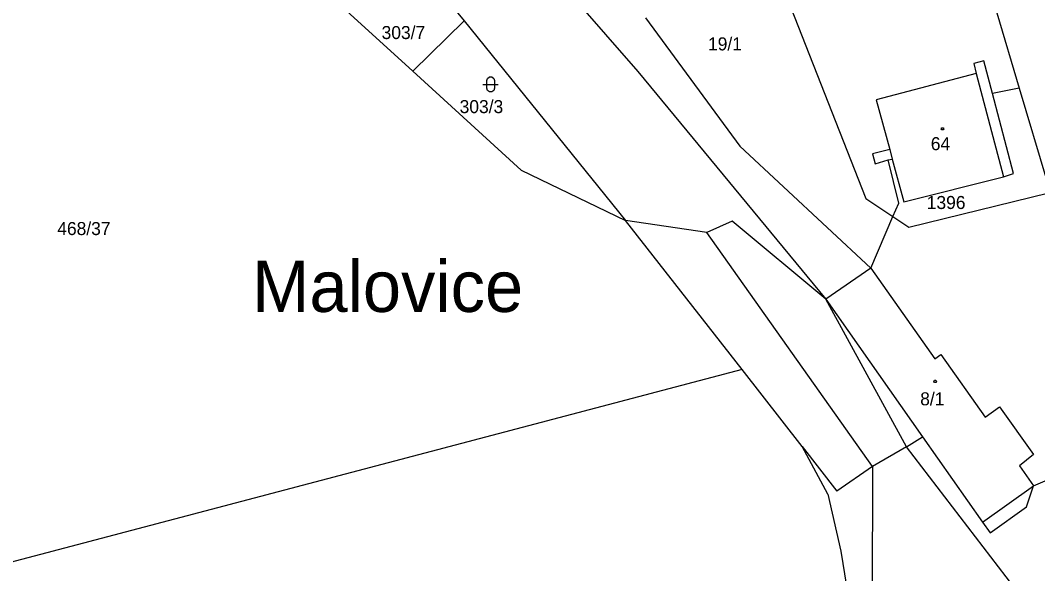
# Model space of a CAD drawing. Extents: x -852001 to -842497, y -1063614 to -1052182.
# Drawn here: x -844674.2 to -844541.5, y -1061433.4 to -1061361.2 of the extents above; entities that cross this region are included whole.
import ezdxf

# ---------------------------------------------------------------- set-up
doc = ezdxf.new("R2010")
doc.units = 0
for name, color, linetype in [('Default', 7, 'Continuous'), ('KN_HRANICE', 7, 'Continuous'), ('KN_KULTURY', 7, 'Continuous'), ('KN_PARCELY', 7, 'Continuous'), ('KN_SLUCKY', 7, 'Continuous')]:
    doc.layers.add(name, color=color, linetype=linetype)

# ---------------------------------------------------------------- blocks, each defined once
blk = doc.blocks.new('316')
at = {"layer": 'Default'}
for points in [[(-0.5, 1.5), (-0.4, 1.79), (-0.15, 1.97), (0.16, 1.97), (0.41, 1.79), (0.51, 1.5), (0.51, 0.5), (0.41, 0.21), (0.16, 0.03), (-0.15, 0.03), (-0.4, 0.21), (-0.5, 0.5), (-0.5, 1.5)], [(-1, 1), (0.27, 1), (1, 1)]]:
    blk.add_lwpolyline(points, dxfattribs=at)
blk = doc.blocks.new('402')
at = {"layer": 'Default'}
blk.add_lwpolyline([(0.09, 0.15), (0.18, 0), (0.09, -0.15), (-0.09, -0.15), (-0.18, 0), (-0.09, 0.15), (0.09, 0.15)], dxfattribs=at)

msp = doc.modelspace()

# ---------------------------------------------------------------- linework, layer by layer
at = {"layer": 'KN_HRANICE'}
for p, q in [((-844584.6, -1061331.79), (-844563.96, -1061384.43)), ((-844584.6, -1061331.79), (-844563.96, -1061384.43)), ((-844628.4, -1061346.39), (-844616.36, -1061361.27)), ((-844628.4, -1061346.39), (-844616.36, -1061361.27)), ((-844604.71, -1061355.25), (-844593.67, -1061367.85)), ((-844604.71, -1061355.25), (-844593.67, -1061367.85)), ((-844623.03, -1061367.82), (-844636.31, -1061355.71)), ((-844623.03, -1061367.82), (-844636.31, -1061355.71)), ((-844546.85, -1061360.21), (-844543.93, -1061370.06)), ((-844546.85, -1061360.21), (-844543.93, -1061370.06)), ((-844616.36, -1061361.27), (-844623.03, -1061367.82)), ((-844616.36, -1061361.27), (-844623.03, -1061367.82)), ((-844616.36, -1061361.27), (-844595.28, -1061387.31)), ((-844616.36, -1061361.27), (-844595.28, -1061387.31)), ((-844592.68, -1061360.84), (-844580.38, -1061377.63)), ((-844592.68, -1061360.84), (-844580.38, -1061377.63)), ((-844548.55, -1061366.46), (-844549.86, -1061366.8)), ((-844548.55, -1061366.46), (-844549.86, -1061366.8)), ((-844549.86, -1061366.8), (-844549.56, -1061368.12)), ((-844549.86, -1061366.8), (-844549.56, -1061368.12)), ((-844547.43, -1061370.75), (-844548.55, -1061366.46)), ((-844547.43, -1061370.75), (-844548.55, -1061366.46)), ((-844608.89, -1061380.73), (-844623.03, -1061367.82)), ((-844608.89, -1061380.73), (-844623.03, -1061367.82)), ((-844593.67, -1061367.85), (-844569.16, -1061397.58)), ((-844593.67, -1061367.85), (-844569.16, -1061397.58)), ((-844549.56, -1061368.12), (-844562.59, -1061371.56)), ((-844549.56, -1061368.12), (-844562.59, -1061371.56)), ((-844543.93, -1061370.06), (-844547.43, -1061370.75)), ((-844543.93, -1061370.06), (-844547.43, -1061370.75)), ((-844544.69, -1061381.19), (-844547.43, -1061370.75)), ((-844544.69, -1061381.19), (-844547.43, -1061370.75)), ((-844543.93, -1061370.06), (-844540.35, -1061382.16)), ((-844543.93, -1061370.06), (-844540.35, -1061382.16)), ((-844562.59, -1061371.56), (-844560.8, -1061378.03)), ((-844562.59, -1061371.56), (-844560.8, -1061378.03)), ((-844580.38, -1061377.63), (-844563.31, -1061393.54)), ((-844580.38, -1061377.63), (-844563.31, -1061393.54)), ((-844560.8, -1061378.03), (-844563.09, -1061378.63)), ((-844560.8, -1061378.03), (-844563.09, -1061378.63)), ((-844563.09, -1061378.63), (-844562.74, -1061379.91)), ((-844563.09, -1061378.63), (-844562.74, -1061379.91)), ((-844562.74, -1061379.91), (-844561.01, -1061379.42)), ((-844562.74, -1061379.91), (-844561.01, -1061379.42)), ((-844561.01, -1061379.42), (-844560.49, -1061379.3)), ((-844561.01, -1061379.42), (-844560.49, -1061379.3)), ((-844559.66, -1061385.06), (-844561.01, -1061379.42)), ((-844559.66, -1061385.06), (-844561.01, -1061379.42)), ((-844560.49, -1061379.3), (-844558.97, -1061384.88)), ((-844560.49, -1061379.3), (-844558.97, -1061384.88)), ((-844608.89, -1061380.73), (-844595.28, -1061387.31)), ((-844608.89, -1061380.73), (-844595.28, -1061387.31)), ((-844558.97, -1061384.88), (-844545.97, -1061381.6)), ((-844558.97, -1061384.88), (-844545.97, -1061381.6)), ((-844545.97, -1061381.6), (-844544.69, -1061381.19)), ((-844545.97, -1061381.6), (-844544.69, -1061381.19)), ((-844563.96, -1061384.43), (-844560.41, -1061386.81)), ((-844563.96, -1061384.43), (-844560.41, -1061386.81)), ((-844558.34, -1061388.2), (-844540.07, -1061383.72)), ((-844558.34, -1061388.2), (-844540.07, -1061383.72)), ((-844560.41, -1061386.81), (-844559.66, -1061385.06)), ((-844560.41, -1061386.81), (-844559.66, -1061385.06)), ((-844563.31, -1061393.54), (-844560.41, -1061386.81)), ((-844563.31, -1061393.54), (-844560.41, -1061386.81)), ((-844560.41, -1061386.81), (-844558.34, -1061388.2)), ((-844560.41, -1061386.81), (-844558.34, -1061388.2)), ((-844580.08, -1061406.78), (-844595.28, -1061387.31)), ((-844580.08, -1061406.78), (-844595.28, -1061387.31)), ((-844563.31, -1061393.54), (-844569.16, -1061397.58)), ((-844563.31, -1061393.54), (-844569.16, -1061397.58)), ((-844569.16, -1061397.58), (-844556.53, -1061415.56)), ((-844569.16, -1061397.58), (-844556.53, -1061415.56)), ((-844580.08, -1061406.78), (-844717.62, -1061443.09)), ((-844580.08, -1061406.78), (-844717.62, -1061443.09)), ((-844572.25, -1061416.81), (-844580.08, -1061406.78)), ((-844572.25, -1061416.81), (-844580.08, -1061406.78)), ((-844558.62, -1061416.89), (-844556.53, -1061415.56)), ((-844558.62, -1061416.89), (-844556.53, -1061415.56)), ((-844556.53, -1061415.56), (-844548.71, -1061426.69)), ((-844556.53, -1061415.56), (-844548.71, -1061426.69)), ((-844572.25, -1061416.81), (-844567.71, -1061422.67)), ((-844568.91, -1061423.05), (-844572.25, -1061416.81)), ((-844572.25, -1061416.81), (-844567.71, -1061422.67)), ((-844568.91, -1061423.05), (-844572.25, -1061416.81)), ((-844558.62, -1061416.89), (-844563.06, -1061419.45)), ((-844558.62, -1061416.89), (-844563.06, -1061419.45)), ((-844563.06, -1061419.45), (-844567.71, -1061422.67)), ((-844563.06, -1061419.45), (-844567.71, -1061422.67)), ((-844542.06, -1061421.97), (-844537.66, -1061420.06)), ((-844542.06, -1061421.97), (-844537.66, -1061420.06)), ((-844568.91, -1061423.05), (-844567.19, -1061430.48)), ((-844568.91, -1061423.05), (-844567.19, -1061430.48)), ((-844542.99, -1061424.72), (-844542.06, -1061421.97)), ((-844542.99, -1061424.72), (-844542.06, -1061421.97)), ((-844547.73, -1061428.08), (-844542.99, -1061424.72)), ((-844547.73, -1061428.08), (-844542.99, -1061424.72)), ((-844548.71, -1061426.69), (-844547.73, -1061428.08)), ((-844548.71, -1061426.69), (-844547.73, -1061428.08)), ((-844567.19, -1061430.48), (-844566.46, -1061435.08)), ((-844567.19, -1061430.48), (-844566.46, -1061435.08))]:
    msp.add_line(p, q, dxfattribs=at)
at = {"layer": 'KN_SLUCKY'}
for p, q in [((-844549.56, -1061368.12), (-844545.97, -1061381.6)), ((-844549.56, -1061368.12), (-844545.97, -1061381.6)), ((-844560.8, -1061378.03), (-844560.49, -1061379.3)), ((-844560.8, -1061378.03), (-844560.49, -1061379.3)), ((-844584.67, -1061388.89), (-844595.28, -1061387.31)), ((-844584.67, -1061388.89), (-844595.28, -1061387.31)), ((-844581.36, -1061387.39), (-844584.67, -1061388.89)), ((-844581.36, -1061387.39), (-844584.67, -1061388.89)), ((-844569.16, -1061397.58), (-844581.36, -1061387.39)), ((-844569.16, -1061397.58), (-844581.36, -1061387.39)), ((-844563.06, -1061419.45), (-844584.67, -1061388.89)), ((-844563.06, -1061419.45), (-844584.67, -1061388.89)), ((-844563.31, -1061393.54), (-844554.96, -1061405.39)), ((-844563.31, -1061393.54), (-844554.96, -1061405.39)), ((-844558.62, -1061416.89), (-844569.16, -1061397.58)), ((-844558.62, -1061416.89), (-844569.16, -1061397.58)), ((-844554.96, -1061405.39), (-844554.15, -1061404.81)), ((-844554.96, -1061405.39), (-844554.15, -1061404.81)), ((-844554.15, -1061404.81), (-844548.39, -1061412.98)), ((-844554.15, -1061404.81), (-844548.39, -1061412.98)), ((-844548.39, -1061412.98), (-844546.51, -1061411.66)), ((-844548.39, -1061412.98), (-844546.51, -1061411.66)), ((-844546.51, -1061411.66), (-844542.07, -1061417.88)), ((-844546.51, -1061411.66), (-844542.07, -1061417.88)), ((-844532.72, -1061450.71), (-844558.62, -1061416.89)), ((-844532.72, -1061450.71), (-844558.62, -1061416.89)), ((-844542.07, -1061417.88), (-844543.9, -1061419.36)), ((-844542.07, -1061417.88), (-844543.9, -1061419.36)), ((-844563.06, -1061419.45), (-844563.13, -1061439.59)), ((-844563.06, -1061419.45), (-844563.13, -1061439.59)), ((-844543.9, -1061419.36), (-844542.06, -1061421.97)), ((-844543.9, -1061419.36), (-844542.06, -1061421.97)), ((-844548.71, -1061426.69), (-844542.06, -1061421.97)), ((-844548.71, -1061426.69), (-844542.06, -1061421.97))]:
    msp.add_line(p, q, dxfattribs=at)

# ---------------------------------------------------------------- block references
at = {"layer": 'KN_KULTURY'}
for name, p in [('316', (-844612.9, -1061370.55)), ('316', (-844612.9, -1061370.55)), ('402', (-844553.93, -1061375.35)), ('402', (-844553.93, -1061375.35)), ('402', (-844554.91, -1061408.33)), ('402', (-844554.91, -1061408.33))]:
    msp.add_blockref(name, p, dxfattribs=at)

# ---------------------------------------------------------------- texts
at = {"layer": 'KN_PARCELY'}
for s, height, p in [('303/7', 1.7, (-844627.11, -1061363.63)), ('303/7', 1.7, (-844627.11, -1061363.63)), ('19/1', 1.7, (-844584.53, -1061365.11)), ('19/1', 1.7, (-844584.53, -1061365.11)), ('303/3', 1.7, (-844616.93, -1061373.3)), ('303/3', 1.7, (-844616.93, -1061373.3)), ('64', 1.7, (-844555.47, -1061378.14)), ('64', 1.7, (-844555.47, -1061378.14)), ('1396', 1.7, (-844556, -1061385.82)), ('1396', 1.7, (-844556, -1061385.82)), ('468/37', 1.7, (-844669.42, -1061389.22)), ('468/37', 1.7, (-844669.42, -1061389.22)), ('Malovice', 6.7, (-844643.99, -1061399.26)), ('Malovice', 6.7, (-844643.99, -1061399.26)), ('8/1', 1.7, (-844556.85, -1061411.45)), ('8/1', 1.7, (-844556.85, -1061411.45))]:
    msp.add_text(s, height=height, dxfattribs=at).set_placement(p)

doc.saveas('drawing.dxf')
